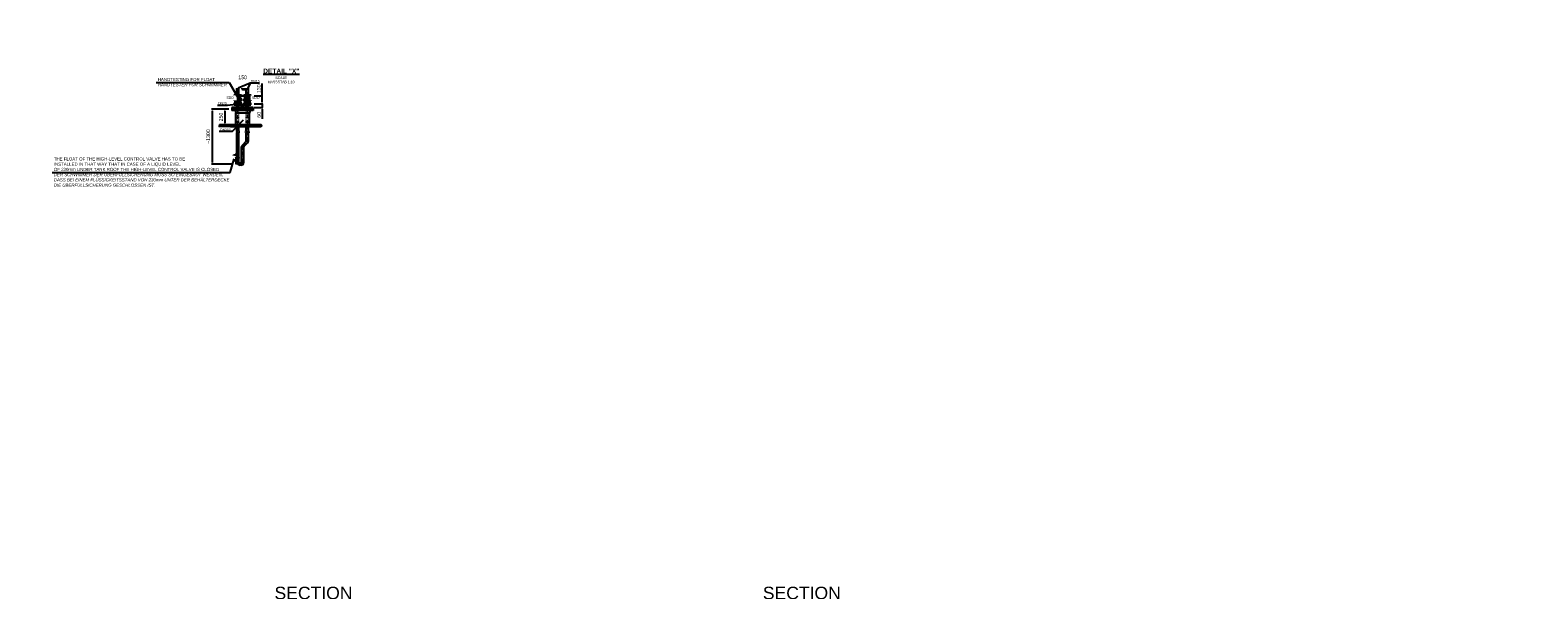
# Model space of a CAD drawing. Header units: millimetres. Extents: x -48448 to 452754, y -13941 to 17062.
# Tile 457 of 458: x 7856 to 31871, y 8051 to 16963. Entities that reach past the tile are written whole.
import ezdxf

# ---------------------------------------------------------------- set-up
doc = ezdxf.new("R2010")
doc.units = ezdxf.units.MM
doc.linetypes.add('ACAD_ISO10W100', pattern=[18, 12, -3, 0, -3])
doc.linetypes.add('JIS_02_1.0', pattern=[2, 1, -1])
doc.layers.add('Bemaßung', color=7, linetype='Continuous', lineweight=13)
doc.layers.add('Beschriftung', color=7, linetype='Continuous')
doc.styles.add('LBB3.5M1000', font='isocp.shx', dxfattribs={"height": 3.5})
doc.dimstyles.new('DIN', dxfattribs={"dimtxt": 2.5, "dimasz": 2.5, "dimexe": 1.25, "dimexo": 0.625, "dimtad": 1, "dimtih": 1, "dimdec": 4, "dimdsep": 46, "dimlunit": 6, "dimtxsty": 'Standard', "dimcen": 2.5, "dimadec": 0, "dimazin": 0, "dimtfac": 1, "dimtdec": 4, "dimtmove": 0, "dimatfit": 3, "dimfxl": 0, "dimtvp": 1, "dimtolj": 1, "dimtzin": 0, "dimarcsym": 0})

# ---------------------------------------------------------------- blocks, each defined once
blk = doc.blocks.new('*D22')
at = {"layer": 'Bemaßung', "color": 0, "lineweight": -2, "transparency": 16777216}
for p, q in [((11021, 15706), (10946, 15706)), ((10959, 15681), (10959, 15481)), ((11021, 15456), (10946, 15456))]:
    blk.add_line(p, q, dxfattribs=at)
at = {"layer": 'Bemaßung', "color": 0, "transparency": 16777216}
for points in [[(10954, 15681), (10963, 15681), (10959, 15706)], [(10954, 15481), (10963, 15481), (10959, 15456)]]:
    blk.add_solid(points, dxfattribs=at)
at = {"layer": 'DEFPOINTS', "color": 0, "transparency": 16777216}
for p in [(11071, 15706), (10959, 15456), (11071, 15456)]:
    blk.add_point(p, dxfattribs=at)
at = {"layer": 'Bemaßung', "color": 0, "transparency": 16777216, "insert": (10896, 15581), "char_height": 60, "attachment_point": 5, "rotation": 90}
blk.add_mtext('\\A1;250', dxfattribs=at)
blk = doc.blocks.new('*D23')
at = {"layer": 'Bemaßung', "color": 0, "lineweight": -2, "transparency": 16777216}
for p, q in [((11166, 16108), (11166, 16152)), ((11191, 16139), (11291, 16139)), ((11316, 16108), (11316, 16152))]:
    blk.add_line(p, q, dxfattribs=at)
at = {"layer": 'Bemaßung', "color": 0, "transparency": 16777216}
for points in [[(11191, 16143), (11191, 16135), (11166, 16139)], [(11291, 16143), (11291, 16135), (11316, 16139)]]:
    blk.add_solid(points, dxfattribs=at)
at = {"layer": 'DEFPOINTS', "color": 0, "transparency": 16777216}
for p in [(11316, 16139), (11166, 16058), (11316, 16058)]:
    blk.add_point(p, dxfattribs=at)
at = {"layer": 'Bemaßung', "color": 0, "transparency": 16777216, "insert": (11241, 16212), "char_height": 60, "attachment_point": 5}
blk.add_mtext('\\A1;150', dxfattribs=at)
blk = doc.blocks.new('*D33')
at = {"layer": 'Bemaßung', "color": 0, "lineweight": -2, "transparency": 16777216}
for p, q in [((11424, 15790), (11563, 15790)), ((11424, 15730), (11563, 15730)), ((11550, 15815), (11550, 15840)), ((11550, 15790), (11550, 15730)), ((11550, 15705), (11550, 15550))]:
    blk.add_line(p, q, dxfattribs=at)
at = {"layer": 'Bemaßung', "color": 0, "transparency": 16777216}
for points in [[(11546, 15815), (11555, 15815), (11550, 15790)], [(11546, 15705), (11555, 15705), (11550, 15730)]]:
    blk.add_solid(points, dxfattribs=at)
at = {"layer": 'DEFPOINTS', "color": 0, "transparency": 16777216}
for p in [(11374, 15790), (11374, 15730), (11550, 15730)]:
    blk.add_point(p, dxfattribs=at)
at = {"layer": 'Bemaßung', "color": 0, "transparency": 16777216, "insert": (11500, 15615), "char_height": 60, "attachment_point": 5, "rotation": 90}
blk.add_mtext('\\A1;60', dxfattribs=at)
blk = doc.blocks.new('*D35')
at = {"layer": 'Bemaßung', "color": 0, "lineweight": -2, "transparency": 16777216}
for p, q in [((11550, 15920), (11550, 16115)), ((11424, 15920), (11563, 15920)), ((11550, 15815), (11550, 15895)), ((11424, 15790), (11563, 15790))]:
    blk.add_line(p, q, dxfattribs=at)
at = {"layer": 'Bemaßung', "color": 0, "transparency": 16777216}
for points in [[(11546, 15895), (11555, 15895), (11550, 15920)], [(11546, 15815), (11555, 15815), (11550, 15790)]]:
    blk.add_solid(points, dxfattribs=at)
at = {"layer": 'DEFPOINTS', "color": 0, "transparency": 16777216}
for p in [(11374, 15920), (11374, 15790), (11550, 15790)]:
    blk.add_point(p, dxfattribs=at)
at = {"layer": 'Bemaßung', "color": 0, "transparency": 16777216, "insert": (11500, 16030), "char_height": 60, "attachment_point": 5, "rotation": 90}
blk.add_mtext('\\A1;130', dxfattribs=at)
blk = doc.blocks.new('*D36')
at = {"layer": 'Bemaßung', "color": 0, "lineweight": -2, "transparency": 16777216}
for p, q in [((11021, 15706), (10744, 15706)), ((10756, 15681), (10756, 14855)), ((11081, 14830), (10744, 14830))]:
    blk.add_line(p, q, dxfattribs=at)
at = {"layer": 'Bemaßung', "color": 0, "transparency": 16777216}
for points in [[(10752, 15681), (10760, 15681), (10756, 15706)], [(10752, 14855), (10760, 14855), (10756, 14830)]]:
    blk.add_solid(points, dxfattribs=at)
at = {"layer": 'DEFPOINTS', "color": 0, "transparency": 16777216}
for p in [(11071, 15706), (10756, 14830), (11131, 14830)]:
    blk.add_point(p, dxfattribs=at)
at = {"layer": 'Bemaßung', "color": 0, "transparency": 16777216, "insert": (10692, 15268), "char_height": 60, "attachment_point": 5, "rotation": 90}
blk.add_mtext('\\A1;~1300', dxfattribs=at)

msp = doc.modelspace()

# ---------------------------------------------------------------- hatches: boundary and pattern name
h = msp.add_hatch(color=256)
edge = h.paths.add_edge_path()
edge.add_arc((11166.113, 16036.019), 16.85, 37.2887812, 246.1327562)
edge.add_arc((11172.701, 16030.818), 16.85, 66.1327556, 217.2887806, ccw=False)

# ---------------------------------------------------------------- linework, layer by layer
at = {"linetype": 'Continuous', "ltscale": 10}
for p, q in [((11108.614, 15936.019), (11223.613, 15936.019)), ((11108.614, 15904.019), (11108.614, 15936.019)), ((11108.614, 15920.019), (11223.613, 15920.019)), ((11223.613, 15904.019), (11108.614, 15904.019)), ((11108.614, 15871.019), (11223.613, 15871.019)), ((11108.614, 15871.019), (11108.614, 15839.019)), ((11108.614, 15855.019), (11223.613, 15855.019)), ((11121.113, 15881.019), (11131.113, 15891.019)), ((11121.113, 15881.019), (11211.113, 15881.019)), ((11121.113, 15881.019), (11121.113, 15871.019)), ((11131.113, 15891.019), (11131.113, 15904.019)), ((11131.113, 15891.019), (11201.113, 15891.019)), ((11149.263, 15936.019), (11149.263, 16036.019)), ((11182.963, 15936.019), (11182.963, 16036.019)), ((11201.113, 15891.019), (11201.113, 15904.019)), ((11211.113, 15881.019), (11201.113, 15891.019)), ((11211.113, 15881.019), (11211.113, 15871.019)), ((11223.613, 15936.019), (11223.613, 15904.019)), ((11223.613, 15871.019), (11223.613, 15839.019)), ((11237.015, 16052.869), (11316.113, 16052.869)), ((11237.015, 16019.169), (11299.263, 16019.169)), ((11258.614, 15936.019), (11373.613, 15936.019)), ((11258.614, 15904.019), (11258.614, 15936.019)), ((11258.614, 15920.019), (11373.613, 15920.019)), ((11373.613, 15904.019), (11258.614, 15904.019)), ((11258.614, 15871.019), (11373.613, 15871.019)), ((11258.614, 15871.019), (11258.614, 15839.019)), ((11258.614, 15855.019), (11373.613, 15855.019)), ((11271.113, 15881.019), (11281.113, 15891.019)), ((11271.113, 15881.019), (11361.113, 15881.019)), ((11271.113, 15881.019), (11271.113, 15871.019)), ((11281.113, 15891.019), (11281.113, 15904.019)), ((11281.113, 15891.019), (11351.113, 15891.019)), ((11299.263, 15936.019), (11299.263, 16036.019)), ((11332.963, 15936.019), (11332.963, 16036.019)), ((11351.113, 15891.019), (11351.113, 15904.019)), ((11361.113, 15881.019), (11351.113, 15891.019)), ((11361.113, 15881.019), (11361.113, 15871.019)), ((11373.613, 15936.019), (11373.613, 15904.019)), ((11373.613, 15871.019), (11373.613, 15839.019)), ((11411.113, 15730.019), (11071.113, 15730.019)), ((11071.113, 15730.019), (11071.113, 15682.019)), ((11411.113, 15706.019), (11071.113, 15706.019)), ((11411.113, 15682.019), (11071.113, 15682.019)), ((11108.614, 15839.019), (11223.613, 15839.019)), ((11108.614, 15806.02), (11108.614, 15774.019)), ((11223.613, 15806.02), (11108.614, 15806.02)), ((11108.614, 15790.019), (11223.613, 15790.019)), ((11108.614, 15774.019), (11223.613, 15774.019)), ((11121.113, 15829.019), (11121.113, 15839.019)), ((11121.113, 15829.019), (11131.113, 15819.019)), ((11121.113, 15829.019), (11211.113, 15829.019)), ((11121.381, 15682.019), (11131.563, 15644.019)), ((11131.113, 15819.019), (11131.113, 15806.02)), ((11131.113, 15819.019), (11201.113, 15819.019)), ((11350.663, 15644.019), (11131.563, 15644.019)), ((11131.563, 15456.019), (11131.563, 15644.019)), ((11149.263, 15730.019), (11149.263, 15774.019)), ((11182.963, 15730.019), (11182.963, 15774.019)), ((11211.113, 15829.019), (11201.113, 15819.019)), ((11201.113, 15819.019), (11201.113, 15806.02)), ((11211.113, 15829.019), (11211.113, 15839.019)), ((11221.113, 15745.019), (11221.113, 15765.019)), ((11261.113, 15765.019), (11221.113, 15765.019)), ((11261.113, 15745.019), (11221.113, 15745.019)), ((11223.613, 15774.019), (11223.613, 15806.02)), ((11224.263, 15730.019), (11224.263, 15745.019)), ((11257.963, 15730.019), (11257.963, 15745.019)), ((11258.614, 15839.019), (11373.613, 15839.019)), ((11258.614, 15806.02), (11258.614, 15774.019)), ((11373.613, 15806.02), (11258.614, 15806.02)), ((11258.614, 15790.019), (11373.613, 15790.019)), ((11258.614, 15774.019), (11373.613, 15774.019)), ((11261.113, 15745.019), (11261.113, 15765.019)), ((11271.113, 15829.019), (11271.113, 15839.019)), ((11271.113, 15829.019), (11281.113, 15819.019)), ((11271.113, 15829.019), (11361.113, 15829.019)), ((11281.113, 15819.019), (11281.113, 15806.02)), ((11281.113, 15819.019), (11351.113, 15819.019)), ((11299.263, 15730.019), (11299.263, 15774.019)), ((11332.963, 15730.019), (11332.963, 15774.019)), ((11360.845, 15682.019), (11350.663, 15644.019)), ((11350.663, 15456.019), (11350.663, 15644.019)), ((11361.113, 15829.019), (11351.113, 15819.019)), ((11351.113, 15819.019), (11351.113, 15806.02)), ((11361.113, 15829.019), (11361.113, 15839.019)), ((11373.613, 15774.019), (11373.613, 15806.02)), ((11411.113, 15730.019), (11411.113, 15682.019)), ((11535.91, 15456.019), (10872.872, 15456.019)), ((11535.91, 15426.019), (10872.872, 15426.019)), ((11149.263, 15350.314), (11149.263, 15426.019)), ((11182.963, 15350.314), (11182.963, 15426.019)), ((11299.263, 15350.314), (11299.263, 15426.019)), ((11332.963, 15350.314), (11332.963, 15426.019)), ((11149.263, 14855.019), (11149.263, 15333.692)), ((11182.963, 14855.019), (11182.963, 15333.692)), ((11236.483, 15133.396), (11296.876, 15193.789)), ((11260.35, 15109.604), (11320.744, 15169.998)), ((11299.263, 15199.552), (11299.263, 15333.692)), ((11332.963, 15199.552), (11332.963, 15333.692)), ((11224.263, 14969.932), (11224.263, 15103.841)), ((11224.263, 14860.019), (11224.263, 14954.907)), ((11257.963, 14969.932), (11257.963, 15103.841)), ((11257.963, 14860.019), (11257.963, 14954.907)), ((11166.113, 14830.019), (11144.113, 14855.019)), ((11188.113, 14855.019), (11144.113, 14855.019)), ((11166.113, 14830.019), (11188.113, 14855.019)), ((11166.113, 14830.019), (11191.113, 14852.019)), ((11166.113, 14830.019), (11191.113, 14808.019)), ((11191.113, 14808.019), (11191.113, 14852.019)), ((11211.113, 14846.869), (11191.113, 14846.869)), ((11211.113, 14813.169), (11191.113, 14813.169))]:
    msp.add_line(p, q, dxfattribs=at)
at = {"linetype": 'ACAD_ISO10W100', "lineweight": 18, "ltscale": 5}
for p, q in [((11142.446, 16036.019), (11189.699, 16036.019)), ((11166.113, 14830.019), (11166.113, 16057.857)), ((11216.214, 16036.019), (11337.916, 16036.019)), ((11237.015, 16009.384), (11237.015, 16062.804)), ((11316.113, 15199.552), (11316.113, 16057.857)), ((11248.436, 15121.519), (11308.791, 15181.874)), ((11191.414, 14930.019), (11063.918, 14930.019)), ((11131.113, 14880.019), (11131.113, 14998.25)), ((11241.113, 14969.932), (11241.113, 15103.841)), ((11241.113, 14860.019), (11241.113, 14954.907)), ((11131.113, 14830.019), (11131.113, 14880.019)), ((11166.113, 14830.019), (11131.113, 14830.019)), ((11211.113, 14830.019), (11166.113, 14830.019))]:
    msp.add_line(p, q, dxfattribs=at)
at = {"linetype": 'JIS_02_1.0', "lineweight": 18, "ltscale": 10}
for p, q in [((11149.263, 15426.019), (11149.263, 15730.019)), ((11182.963, 15426.019), (11182.963, 15730.019)), ((11299.263, 15426.019), (11299.263, 15730.019)), ((11332.963, 15426.019), (11332.963, 15730.019))]:
    msp.add_line(p, q, dxfattribs=at)
at = {"linetype": 'ACAD_ISO10W100', "lineweight": 18, "ltscale": 2}
for p, q in [((11198.956, 15350.314), (11129.508, 15350.314)), ((11198.956, 15333.692), (11129.508, 15333.692)), ((11351.38, 15350.314), (11276.521, 15350.314)), ((11353.184, 15333.692), (11278.325, 15333.692)), ((11269.46, 14969.932), (11209.287, 14969.932)), ((11270.652, 14954.907), (11210.479, 14954.907))]:
    msp.add_line(p, q, dxfattribs=at)
at = {"linetype": 'Continuous', "ltscale": 10}
msp.add_lwpolyline([(11179.519, 16046.227, 1.289703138), (11159.295, 16020.609, -0.775372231), (11179.519, 16046.227)], format="xyb", dxfattribs=at)
msp.add_circle((11131.113, 14930.019), 50, dxfattribs=at)
for centre, radius, start, end in [((11166.113, 16036.019), 16.85, 246.1327556, 37.2887806), ((11316.113, 16036.019), 16.85, 0, 180), ((11266.113, 15103.841), 41.85, 135, 180), ((11291.113, 15199.552), 8.15, 315, 0), ((11291.113, 15199.552), 41.85, 315, 0), ((11266.113, 15103.841), 8.15, 135, 180), ((11211.113, 14860.019), 13.15, 270, 0), ((11211.113, 14860.019), 46.85, 270, 0)]:
    msp.add_arc(centre, radius, start, end, dxfattribs=at)
at = {"linetype": 'ACAD_ISO10W100', "lineweight": 18, "ltscale": 5}
for centre, radius, start, end in [((11291.113, 15199.552), 25, 315, 0), ((11266.113, 15103.841), 25, 135, 180), ((11211.113, 14860.019), 30, 270, 0)]:
    msp.add_arc(centre, radius, start, end, dxfattribs=at)
at = {"linetype": 'Continuous', "ltscale": 10}
for points, knots in [([(10873.42, 15455.079), (10873.181, 15454.848), (10872.824, 15454.667), (10872.704, 15454.385), (10872.621, 15454.188), (10872.704, 15453.922), (10872.704, 15453.69), (10872.704, 15453.459), (10872.704, 15453.227), (10872.704, 15452.996), (10872.704, 15452.664), (10871.988, 15452.634), (10871.988, 15452.302), (10871.988, 15452.07), (10871.988, 15451.839), (10871.988, 15451.607), (10871.988, 15451.376), (10871.988, 15451.144), (10871.988, 15450.913), (10871.988, 15450.58), (10871.273, 15450.551), (10871.273, 15450.219), (10871.273, 15449.987), (10871.273, 15449.756), (10871.273, 15449.524), (10871.273, 15449.061), (10871.273, 15448.598), (10871.273, 15448.135), (10871.273, 15447.673), (10871.273, 15447.21), (10871.273, 15446.747), (10871.273, 15446.515), (10871.273, 15446.284), (10871.273, 15446.052), (10871.273, 15445.821), (10871.273, 15445.59), (10871.273, 15445.358), (10871.273, 15444.664), (10871.273, 15443.969), (10871.273, 15443.275), (10871.273, 15442.943), (10870.676, 15442.863), (10870.557, 15442.581), (10870.474, 15442.384), (10870.64, 15442.083), (10870.557, 15441.886), (10870.437, 15441.604), (10869.841, 15441.524), (10869.841, 15441.192), (10869.841, 15440.961), (10869.841, 15440.729), (10869.841, 15440.498), (10869.841, 15440.266), (10869.841, 15440.035), (10869.841, 15439.803), (10869.841, 15439.283), (10869.125, 15438.935), (10869.125, 15438.415), (10869.125, 15438.183), (10869.125, 15437.952), (10869.125, 15437.72), (10869.125, 15437.489), (10869.125, 15437.257), (10869.125, 15437.026), (10869.125, 15436.563), (10869.125, 15436.1), (10869.125, 15435.637), (10869.125, 15435.406), (10869.125, 15435.174), (10869.125, 15434.943), (10869.125, 15434.711), (10869.125, 15434.48), (10869.125, 15434.249), (10869.125, 15434.017), (10869.125, 15433.786), (10869.125, 15433.554), (10869.125, 15433.323), (10869.125, 15433.091), (10869.125, 15432.86), (10869.125, 15432.628), (10869.125, 15432.397), (10869.125, 15432.165), (10869.125, 15431.934), (10869.042, 15431.667), (10869.125, 15431.471), (10869.245, 15431.189), (10869.602, 15431.008), (10869.841, 15430.777), (10870.08, 15430.545), (10870.318, 15430.314), (10870.557, 15430.082), (10870.795, 15429.851), (10871.034, 15429.62), (10871.273, 15429.388), (10871.511, 15429.157), (10871.75, 15428.925), (10871.988, 15428.694), (10872.155, 15428.533), (10871.892, 15428.177), (10871.988, 15427.999), (10872.088, 15427.816), (10872.704, 15428.238), (10872.704, 15427.999), (10872.704, 15427.768), (10872.704, 15427.536), (10872.704, 15427.305), (10872.704, 15427.074), (10872.704, 15426.842), (10872.704, 15426.611), (10872.704, 15426.379), (10872.621, 15426.113), (10872.704, 15425.916), (10872.824, 15425.634), (10873.181, 15425.453), (10873.42, 15425.222)], [0, 0, 0, 0, 0.029526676, 0.029526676, 0.029526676, 0.050084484, 0.050084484, 0.050084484, 0.070642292, 0.070642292, 0.070642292, 0.100167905, 0.100167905, 0.100167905, 0.120725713, 0.120725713, 0.120725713, 0.141283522, 0.141283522, 0.141283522, 0.170809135, 0.170809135, 0.170809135, 0.191366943, 0.191366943, 0.191366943, 0.23248256, 0.23248256, 0.23248256, 0.273598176, 0.273598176, 0.273598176, 0.294155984, 0.294155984, 0.294155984, 0.314713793, 0.314713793, 0.314713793, 0.376387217, 0.376387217, 0.376387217, 0.405913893, 0.405913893, 0.405913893, 0.426470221, 0.426470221, 0.426470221, 0.455995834, 0.455995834, 0.455995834, 0.476553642, 0.476553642, 0.476553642, 0.497111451, 0.497111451, 0.497111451, 0.54336761, 0.54336761, 0.54336761, 0.563925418, 0.563925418, 0.563925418, 0.584483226, 0.584483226, 0.584483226, 0.625598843, 0.625598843, 0.625598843, 0.646156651, 0.646156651, 0.646156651, 0.666714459, 0.666714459, 0.666714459, 0.687272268, 0.687272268, 0.687272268, 0.707830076, 0.707830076, 0.707830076, 0.728387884, 0.728387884, 0.728387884, 0.748945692, 0.748945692, 0.748945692, 0.778471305, 0.778471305, 0.778471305, 0.807996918, 0.807996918, 0.807996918, 0.837523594, 0.837523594, 0.837523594, 0.867049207, 0.867049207, 0.867049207, 0.887607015, 0.887607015, 0.887607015, 0.9087999, 0.9087999, 0.9087999, 0.929357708, 0.929357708, 0.929357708, 0.949915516, 0.949915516, 0.949915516, 0.970473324, 0.970473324, 0.970473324, 1, 1, 1, 1]), ([(11534.838, 15455.773), (11535.315, 15455.542), (11535.792, 15455.31), (11536.269, 15455.079), (11536.568, 15454.934), (11536.746, 15454.616), (11536.985, 15454.385), (11537.224, 15454.153), (11537.462, 15453.922), (11537.701, 15453.69), (11538.033, 15453.368), (11537.369, 15452.624), (11537.701, 15452.302), (11537.939, 15452.07), (11538.178, 15451.839), (11538.417, 15451.607), (11538.655, 15451.376), (11539.133, 15451.245), (11539.133, 15450.913), (11539.133, 15450.681), (11539.133, 15450.45), (11539.133, 15450.219), (11539.133, 15449.524), (11539.133, 15448.83), (11539.133, 15448.135), (11539.133, 15447.615), (11538.562, 15447.225), (11538.417, 15446.747), (11538.352, 15446.534), (11538.481, 15446.265), (11538.417, 15446.052), (11538.324, 15445.747), (11537.701, 15445.691), (11537.701, 15445.358), (11537.701, 15444.895), (11537.701, 15444.432), (11537.701, 15443.969), (11537.701, 15443.738), (11537.701, 15443.506), (11537.701, 15443.275), (11537.701, 15442.943), (11536.985, 15442.913), (11536.985, 15442.581), (11536.985, 15442.349), (11536.985, 15442.118), (11536.985, 15441.886), (11536.985, 15441.655), (11536.985, 15441.423), (11536.985, 15441.192), (11536.985, 15440.86), (11536.269, 15440.83), (11536.269, 15440.498), (11536.269, 15440.266), (11536.269, 15440.035), (11536.269, 15439.803), (11536.269, 15439.572), (11536.269, 15439.34), (11536.269, 15439.109), (11536.269, 15438.588), (11535.553, 15438.241), (11535.553, 15437.72), (11535.553, 15437.489), (11535.553, 15437.257), (11535.553, 15437.026), (11535.553, 15436.794), (11535.553, 15436.563), (11535.553, 15436.332), (11535.553, 15436.1), (11535.553, 15435.869), (11535.553, 15435.637), (11535.553, 15435.174), (11535.553, 15434.711), (11535.553, 15434.249), (11535.553, 15433.728), (11534.838, 15433.381), (11534.838, 15432.86), (11534.838, 15432.628), (11534.838, 15432.397), (11534.838, 15432.165), (11534.838, 15431.934), (11534.838, 15431.703), (11534.838, 15431.471), (11534.838, 15431.24), (11534.838, 15431.008), (11534.838, 15430.777), (11534.838, 15430.545), (11534.838, 15430.314), (11534.838, 15430.082), (11534.838, 15429.851), (11534.838, 15429.62), (11534.838, 15429.388), (11534.838, 15429.157), (11534.838, 15428.925), (11534.838, 15428.694), (11534.838, 15428.462), (11534.838, 15428.231), (11534.838, 15427.999), (11534.838, 15427.768), (11534.838, 15427.536), (11534.838, 15427.305), (11534.838, 15427.074), (11534.838, 15426.842), (11534.838, 15426.611), (11534.838, 15426.372), (11535.553, 15426.849), (11535.553, 15426.611), (11535.553, 15426.379), (11535.553, 15426.148), (11535.553, 15425.916)], [0, 0, 0, 0, 0.046645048, 0.046645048, 0.046645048, 0.075881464, 0.075881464, 0.075881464, 0.105116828, 0.105116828, 0.105116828, 0.145828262, 0.145828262, 0.145828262, 0.175064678, 0.175064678, 0.175064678, 0.204300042, 0.204300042, 0.204300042, 0.224655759, 0.224655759, 0.224655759, 0.285722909, 0.285722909, 0.285722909, 0.331524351, 0.331524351, 0.331524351, 0.351880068, 0.351880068, 0.351880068, 0.381116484, 0.381116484, 0.381116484, 0.421827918, 0.421827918, 0.421827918, 0.442183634, 0.442183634, 0.442183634, 0.471418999, 0.471418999, 0.471418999, 0.491773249, 0.491773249, 0.491773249, 0.512128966, 0.512128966, 0.512128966, 0.541365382, 0.541365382, 0.541365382, 0.561721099, 0.561721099, 0.561721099, 0.582076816, 0.582076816, 0.582076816, 0.627878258, 0.627878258, 0.627878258, 0.648233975, 0.648233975, 0.648233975, 0.668589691, 0.668589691, 0.668589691, 0.688945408, 0.688945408, 0.688945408, 0.729656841, 0.729656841, 0.729656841, 0.775458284, 0.775458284, 0.775458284, 0.795814, 0.795814, 0.795814, 0.816169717, 0.816169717, 0.816169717, 0.836525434, 0.836525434, 0.836525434, 0.85688115, 0.85688115, 0.85688115, 0.877236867, 0.877236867, 0.877236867, 0.897592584, 0.897592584, 0.897592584, 0.9179483, 0.9179483, 0.9179483, 0.938304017, 0.938304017, 0.938304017, 0.958659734, 0.958659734, 0.958659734, 0.979644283, 0.979644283, 0.979644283, 1, 1, 1, 1])]:
    msp.add_open_spline(points, degree=3, knots=knots, dxfattribs=at)

# ---------------------------------------------------------------- texts
at = {"layer": 'Beschriftung', "attachment_point": 1, "style": 'LBB3.5M1000', "bg_fill": 2}
for s, insert, char_height, width in [('\\pi45.615;{\\fArial|b1|i0|c0|p34;\\LDETAIL "Y"\\P\\pi238.69;\\fArial|b0|i0|c0|p34;\\H0.53333x;\\lSCALE\\P\\pi116.67;MASSSTAB 1:10}', (4452.968, 16925.86), 75, 655.11191), ('\\pi387.94;{\\fArial|b1|i0|c0|p34;SECTION\\L\\P\\pi383.65;\\fArial|b1|i1|c0|p34;\\lSCHNITT}', (-18332.719, 8537.468), 150, 1682.94636)]:
    msp.add_mtext(s, dxfattribs=dict(at, insert=insert, char_height=char_height, width=width))

# ---------------------------------------------------------------- dimensions: what is measured, and where the dimension line sits
at = {"layer": 'Bemaßung'}
dim = msp.add_linear_dim(base=(11316.113, 16139.045), p1=(11166.113, 16057.857), p2=(11316.113, 16057.857), dimstyle='DIN', override={"dimscale": 10, "dimtxt": 6, "dimexo": 5, "dimgap": 2, "dimdec": 2, "dimsah": 1, "dimtdec": 2, "dimtmove": 2}, dxfattribs=at)
dim.commit()
dim.dimension.update_dxf_attribs({"geometry": '*D23', "text_midpoint": (11241.113, 16211.545)})
dim = msp.add_linear_dim(base=(10958.547, 15456.019), p1=(11071.113, 15706.019), p2=(11071.113, 15456.019), angle=90, dimstyle='DIN', override={"dimscale": 10, "dimtxt": 6, "dimexo": 5, "dimgap": 2, "dimdec": 2, "dimsah": 1, "dimtdec": 2, "dimtmove": 2}, dxfattribs=at)
dim.commit()
dim.dimension.update_dxf_attribs({"geometry": '*D22', "text_midpoint": (10895.61, 15581.019), "dimtype": 160})

# ---------------------------------------------------------------- next in the draw order: texts
at = {"layer": 'Beschriftung', "attachment_point": 1, "style": 'LBB3.5M1000', "bg_fill": 2}
for s, insert, char_height, width in [('\\pi45.615;{\\fArial|b1|i0|c0|p34;\\LDETAIL "X"\\P\\pi238.69;\\fArial|b0|i0|c0|p34;\\H0.53333x;\\lSCALE\\P\\pi116.67;MASSSTAB 1:10}', (11523.302, 16350.587), 75, 655.11191), ('{\\fArial|b0|i0|c0|p34;SDD}', (10982.932, 15908.26), 40, 144.48459), ('{\\fArial|b0|i0|c0|p34;DN200}', (10881.6, 15396.438), 40, 144.48459), ('{\\fArial|b0|i0|c0|p34;THE FLOAT OF THE HIGH-LEVEL CONTROL VALVE HAS TO BE\\PINSTALLED IN THAT WAY THAT IN CASE OF A LIQUID LEVEL\\POF 230mm UNDER TANK ROOF THE HIGH-LEVEL CONTROL VALVE IS CLOSED\\P\\fArial|b0|i1|c0|p34;DER SCHWIMMER DER ÜBERFÜLLSICHERUNG MUSS SO EINGEBAUT WERDEN,\\PDASS BEI EINEM FLÜSSIGKEITSSTAND VON 230mm UNTER DER BEHÄLTERDECKE\\PDIE ÜBERFÜLLSICHERUNG GESCHLOSSEN IST.}', (8232.918, 14937.772), 50, 2849.03139), ('\\pi387.94;{\\fArial|b1|i0|c0|p34;SECTION\\L\\P\\pi383.65;\\fArial|b1|i1|c0|p34;\\lSCHNITT}', (-7537.653, 8537.468), 150, 1682.94636)]:
    msp.add_mtext(s, dxfattribs=dict(at, insert=insert, char_height=char_height, width=width))

# ---------------------------------------------------------------- next in the draw order: linework, layer by layer
at = {"layer": 'Beschriftung'}
for p, q in [((11076.717, 15349.409), (11255.489, 15533.42)), ((11076.717, 15349.409), (10867.041, 15349.409)), ((11044.351, 14694.411), (11108.458, 14914.766)), ((8206.615, 14694.411), (11044.351, 14694.411))]:
    msp.add_line(p, q, dxfattribs=at)

# ---------------------------------------------------------------- next in the draw order: texts
at = {"layer": 'Beschriftung', "attachment_point": 1, "style": 'LBB3.5M1000', "bg_fill": 2}
for s, insert, char_height, width in [('{\\fArial|b0|i0|c0|p34;SDD}', (11390.736, 15908.26), 40, 144.48459), ('\\pi387.94;{\\fArial|b1|i0|c0|p34;SECTION\\L\\P\\pi383.65;\\fArial|b1|i1|c0|p34;\\lSCHNITT}', (-1123.336, 8537.468), 150, 1682.94636)]:
    msp.add_mtext(s, dxfattribs=dict(at, insert=insert, char_height=char_height, width=width))

# ---------------------------------------------------------------- next in the draw order: texts
for s, insert, char_height, width in [('{\\fArial|b0|i0|c0|p34;HANDTESTING FOR FLOAT\\P\\fArial|b0|i1|c0|p34;HANDTESTER FÜR SCHWIMMER}', (9889.081, 16203.232), 50, 2849.03139), ('\\pi387.94;{\\fArial|b1|i0|c0|p34;SECTION\\L\\P\\pi383.65;\\fArial|b1|i1|c0|p34;\\lSCHNITT}', (-47469.223, 8537.468), 150, 1682.94636)]:
    msp.add_mtext(s, dxfattribs=dict(at, insert=insert, char_height=char_height, width=width))

# ---------------------------------------------------------------- next in the draw order: dimensions: what is measured, and where the dimension line sits
at = {"layer": 'Bemaßung'}
dim = msp.add_linear_dim(base=(11550.357, 15730.019), p1=(11373.613, 15790.019), p2=(11373.613, 15730.019), angle=90, dimstyle='DIN', override={"dimscale": 10, "dimtxt": 6, "dimexo": 5, "dimgap": 2, "dimdec": 2, "dimsah": 1, "dimtdec": 2, "dimtmove": 0}, dxfattribs=at)
dim.commit()
dim.dimension.update_dxf_attribs({"geometry": '*D33', "text_midpoint": (11500.357, 15615.019)})

# ---------------------------------------------------------------- next in the draw order: linework, layer by layer
at = {"layer": 'Beschriftung'}
for p, q in [((9863.527, 16129.923), (11027.044, 16129.923)), ((11027.044, 16129.923), (11243.311, 15755.309))]:
    msp.add_line(p, q, dxfattribs=at)

# ---------------------------------------------------------------- next in the draw order: texts
at = {"layer": 'Beschriftung', "insert": (-36674.158, 8537.468), "char_height": 150, "width": 1682.94636, "attachment_point": 1, "style": 'LBB3.5M1000', "bg_fill": 2}
msp.add_mtext('\\pi387.94;{\\fArial|b1|i0|c0|p34;SECTION\\L\\P\\pi383.65;\\fArial|b1|i1|c0|p34;\\lSCHNITT}', dxfattribs=at)

# ---------------------------------------------------------------- next in the draw order: dimensions: what is measured, and where the dimension line sits
at = {"layer": 'Bemaßung'}
dim = msp.add_linear_dim(base=(11550.357, 15790.019), p1=(11373.613, 15920.019), p2=(11373.613, 15790.019), angle=90, dimstyle='DIN', override={"dimscale": 10, "dimtxt": 6, "dimexo": 5, "dimgap": 2, "dimdec": 2, "dimsah": 1, "dimtdec": 2, "dimtmove": 0}, dxfattribs=at)
dim.commit()
dim.dimension.update_dxf_attribs({"geometry": '*D35', "text_midpoint": (11550.357, 16030.019), "dimtype": 160})

# ---------------------------------------------------------------- next in the draw order: texts
at = {"layer": 'Beschriftung', "attachment_point": 1, "style": 'LBB3.5M1000', "bg_fill": 2}
for s, insert, char_height, width in [('{\\fArial|b0|i0|c0|p34;DN15}', (11368.595, 16170.558), 40, 144.48459), ('{\\fArial|b0|i0|c0|p34;DN25}', (10847.859, 15817.837), 40, 144.48459), ('\\pi387.94;{\\fArial|b1|i0|c0|p34;SECTION\\L\\P\\pi383.65;\\fArial|b1|i1|c0|p34;\\lSCHNITT}', (-30259.841, 8537.468), 150, 1682.94636)]:
    msp.add_mtext(s, dxfattribs=dict(at, insert=insert, char_height=char_height, width=width))

# ---------------------------------------------------------------- next in the draw order: linework, layer by layer
at = {"layer": 'Beschriftung'}
for p, q in [((11358.516, 16121.289), (11171.499, 16041.787)), ((11358.516, 16121.289), (11323.801, 16041.787)), ((11510.818, 16121.289), (11358.516, 16121.289)), ((10841.14, 15770.807), (10997.92, 15770.807)), ((10997.92, 15770.807), (11132.304, 15784.244))]:
    msp.add_line(p, q, dxfattribs=at)

# ---------------------------------------------------------------- next in the draw order: texts
at = {"layer": 'Beschriftung', "color": 0, "char_height": 200, "width": 1238.38965, "attachment_point": 1, "style": 'LBB3.5M1000'}
for insert in [(11748.642, 8101.312), (19526.725, 8101.312)]:
    msp.add_mtext('{\\fArial|b0|i0|c0|p34;SECTION\\P\\fArial|b0|i1|c0|p34;SCHNITT}', dxfattribs=dict(at, insert=insert))

# ---------------------------------------------------------------- next in the draw order: dimensions: what is measured, and where the dimension line sits
at = {"layer": 'Bemaßung'}
dim = msp.add_linear_dim(base=(10756.055, 14830.019), p1=(11071.113, 15706.019), p2=(11131.113, 14830.019), angle=90, text='~1300', dimstyle='DIN', override={"dimscale": 10, "dimtxt": 6, "dimexo": 5, "dimgap": 2, "dimdec": 2, "dimsah": 1, "dimtdec": 2, "dimtmove": 2}, dxfattribs=at)
dim.commit()
dim.dimension.update_dxf_attribs({"geometry": '*D36', "text_midpoint": (10691.849, 15268.019), "dimtype": 160})

doc.saveas('drawing.dxf')
